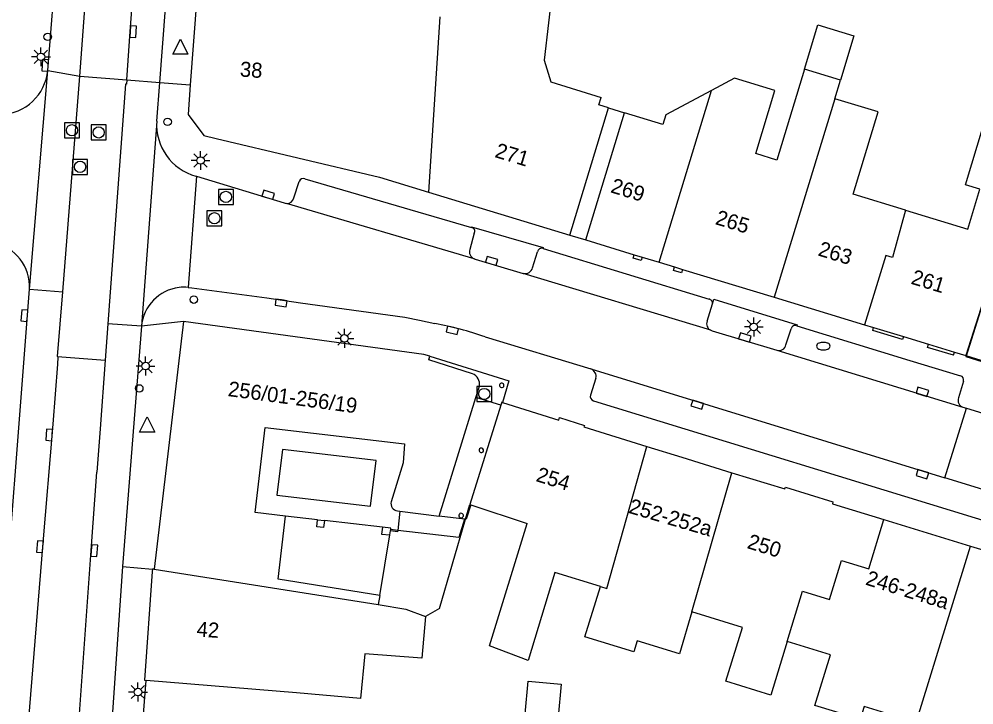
# Model space of a CAD drawing. Extents: x 132998 to 136004, y 396998 to 398512.
# Drawn here: x 133528.5 to 133591.9, y 397190.6 to 397236.1 of the extents above; entities that cross this region are included whole.
import ezdxf

# ---------------------------------------------------------------- set-up
doc = ezdxf.new("R2010")
doc.units = 0
for name, color, linetype in [('gg-afsc-erfafscheiding', 7, 'Continuous'), ('gg-afsc-hekwerk', 7, 'Continuous'), ('gg-afsc-muur', 7, 'Continuous'), ('gg-anno-huisnummerreeks BGT', 7, 'Continuous'), ('gg-bbg-gedigitaliseerde bebouwing', 7, 'Continuous'), ('gg-bbg-gedigitaliseerde bebouwing onder overbouw', 7, 'Continuous'), ('gg-bbg-gedigitaliseerde bijgebouw', 7, 'Continuous'), ('gg-bbg-gedigitaliseerde overbouw', 7, 'Continuous'), ('gg-bbg-hoofdgebouw', 7, 'Continuous'), ('gg-bbg-luifel en loopbrug', 7, 'Continuous'), ('gg-bbg-onder overbouw', 7, 'Continuous'), ('gg-bbg-pand overbouw', 7, 'Continuous'), ('gg-bbg-pilaar onder overbouw', 7, 'Continuous'), ('gg-bbg-pilaar pand', 7, 'Continuous'), ('gg-bbg-tussenscheiding', 7, 'Continuous'), ('gg-knt-verharding', 7, 'Continuous'), ('gg-knt-verharding nz', 7, 'Continuous'), ('gt-bbg-plantopografie pand', 7, 'Continuous'), ('gt-grn-vlakafsluiter', 7, 'Continuous'), ('gt-grn-weggrens', 7, 'Continuous'), ('gt-symb-brandkraan', 7, 'Continuous'), ('gt-symb-drukknoppaal', 7, 'Continuous'), ('gt-symb-kolk', 7, 'Continuous'), ('gt-symb-lichtmast', 7, 'Continuous'), ('gt-symb-rioolschacht', 7, 'Continuous'), ('gt-symb-verkeersregelinstallatiepaal', 7, 'Continuous'), ('gt-symb-waterafsluiter', 7, 'Continuous')]:
    doc.layers.add(name, color=color, linetype=linetype)

# ---------------------------------------------------------------- blocks, each defined once
blk = doc.blocks.new('gt0-KOLK')
at = {"layer": 'gt-symb-kolk'}
blk.add_lwpolyline([(0, 0), (0.375, 0), (0.375, 0.4), (-0.375, 0.4), (-0.375, 0), (0, 0)], dxfattribs=at)
blk = doc.blocks.new('gt0-LMAST')
at = {"layer": 'gt-symb-lichtmast'}
for p, q in [((-0.182, 0.173), (-0.447, 0.438)), ((-0.005, 0.246), (-0.005, 0.621)), ((0.172, 0.173), (0.437, 0.438)), ((-0.255, -0.004), (-0.63, -0.004)), ((-0.182, -0.181), (-0.447, -0.446)), ((-0.005, -0.254), (-0.005, -0.629)), ((0.437, -0.446), (0.172, -0.181)), ((0.245, -0.004), (0.62, -0.004))]:
    blk.add_line(p, q, dxfattribs=at)
blk.add_circle((-0.005, -0.004), 0.25, dxfattribs=at)
blk = doc.blocks.new('gt0-RS')
at = {"layer": 'gt-symb-rioolschacht'}
blk.add_lwpolyline([(-0.5, -0.5), (0.5, -0.5), (0.5, 0.5), (-0.5, 0.5)], close=True, dxfattribs=at)
blk.add_circle((0, 0), 0.375, dxfattribs=at)
blk = doc.blocks.new('gt0-VIPAAL')
at = {"layer": 'gt-symb-verkeersregelinstallatiepaal'}
blk.add_circle((0, 0), 0.25, dxfattribs=at)
blk = doc.blocks.new('gt0-WAFSL')
at = {"layer": 'gt-symb-waterafsluiter'}
for p, q in [((-0.5, -0.333), (0, 0.667)), ((0, 0.667), (0.5, -0.333)), ((0.5, -0.333), (-0.5, -0.333))]:
    blk.add_line(p, q, dxfattribs=at)
blk = doc.blocks.new('gt0-DPAAL')
at = {"layer": 'gt-symb-drukknoppaal'}
blk.add_circle((0, 0), 0.25, dxfattribs=at)
blk = doc.blocks.new('gt0-BR')
at = {"layer": 'gt-symb-brandkraan'}
for centre, radius, start, end in [((-0.244, 0), 0.206, 107.56694, 252.43307), ((0.599, -2.664), 3, 106.89205, 107.56694), ((0, -0.691), 0.938, 73.10799, 106.89205), ((-0.599, -2.664), 3, 72.43309, 73.10799), ((0.244, 0), 0.206, 287.56695, 72.43309), ((0.599, 2.664), 3, 252.43307, 253.10797), ((0, 0.691), 0.938, 253.10797, 286.89206), ((-0.599, 2.664), 3, 286.89206, 287.56695)]:
    blk.add_arc(centre, radius, start, end, dxfattribs=at)

msp = doc.modelspace()

# ---------------------------------------------------------------- linework, layer by layer
at = {"layer": 'gg-afsc-erfafscheiding'}
msp.add_line((133556.437, 397196.947), (133555.502, 397196.428), dxfattribs=at)
at = {"layer": 'gg-afsc-hekwerk'}
for p, q in [((133560.504, 397210.479), (133558.85, 397210.982)), ((133553.799, 397203.419), (133553.655, 397202.144))]:
    msp.add_line(p, q, dxfattribs=at)
msp.add_lwpolyline([(133553.655, 397202.144), (133553.645, 397202.056), (133553.174, 397202.109)], dxfattribs=at)
at = {"layer": 'gg-afsc-muur'}
for p, q in [((133558.162, 397202.894), (133558.447, 397203.875)), ((133556.437, 397196.947), (133558.162, 397202.894)), ((133536.272, 397183.854), (133536.96, 397192.18))]:
    msp.add_line(p, q, dxfattribs=at)
at = {"layer": 'gg-bbg-gedigitaliseerde bebouwing'}
for p, q in [((133582.664, 397230.831), (133583.04, 397232.065)), ((133571.259, 397229.127), (133568.71, 397229.903)), ((133595.894, 397228.058), (133591.38, 397213.76)), ((133558.505, 397203.854), (133562.244, 397202.604)), ((133555.502, 397196.428), (133555.249, 397193.663))]:
    msp.add_line(p, q, dxfattribs=at)
for points in [[(133564.232, 397240.868), (133563.372, 397233.389), (133563.82, 397231.955), (133567.168, 397230.92)], [(133580.652, 397232.792), (133578.814, 397226.758), (133577.423, 397227.182), (133578.701, 397231.379), (133576.02, 397232.196), (133574.493, 397231.382)], [(133574.493, 397231.382), (133571.452, 397229.76), (133571.259, 397229.127)], [(133567.658, 397230.223), (133567.015, 397230.419), (133567.168, 397230.92)], [(133587.371, 397223.431), (133583.887, 397224.492), (133585.55, 397229.952), (133582.664, 397230.831)], [(133587.371, 397223.431), (133591.498, 397222.174), (133592.306, 397224.827), (133591.343, 397225.12), (133592.547, 397229.077), (133595.894, 397228.058)], [(133567.107, 397198.426), (133564.095, 397199.349), (133562.304, 397193.512), (133559.751, 397194.48), (133562.244, 397202.604)], [(133573.172, 397196.73), (133572.368, 397193.947), (133569.561, 397194.809), (133569.336, 397194.076), (133566.077, 397195.078), (133567.107, 397198.426)], [(133579.512, 397194.767), (133578.42, 397191.209), (133575.441, 397192.123), (133576.538, 397195.697), (133573.172, 397196.73)], [(133588.081, 397189.385), (133584.617, 397190.448), (133584.355, 397189.595), (133581.344, 397190.52), (133582.378, 397193.887), (133579.512, 397194.767)], [(133555.249, 397193.663), (133551.46, 397193.955), (133551.186, 397190.969), (133546.94, 397191.358), (133536.96, 397192.18)]]:
    msp.add_lwpolyline(points, dxfattribs=at)
at = {"layer": 'gg-bbg-gedigitaliseerde bebouwing onder overbouw'}
for p, q in [((133565.084, 397221.769), (133567.658, 397230.223)), ((133566.136, 397221.449), (133568.71, 397229.903))]:
    msp.add_line(p, q, dxfattribs=at)
at = {"layer": 'gg-bbg-gedigitaliseerde bijgebouw'}
msp.add_lwpolyline([(133580.652, 397232.792), (133581.549, 397235.737), (133583.937, 397235.01), (133583.04, 397232.065)], dxfattribs=at)
at = {"layer": 'gg-bbg-gedigitaliseerde overbouw'}
msp.add_line((133567.658, 397230.223), (133568.71, 397229.903), dxfattribs=at)
at = {"layer": 'gg-bbg-hoofdgebouw'}
for p, q in [((133540.33, 397237.763), (133539.878, 397231.754)), ((133540.79, 397228.38), (133541.598, 397228.189)), ((133555.693, 397224.629), (133565.084, 397221.769)), ((133566.136, 397221.449), (133569.361, 397220.467)), ((133569.361, 397220.467), (133569.886, 397220.307)), ((133569.886, 397220.307), (133571.015, 397219.963)), ((133571.015, 397219.963), (133572.025, 397219.655)), ((133572.025, 397219.655), (133572.562, 397219.491)), ((133572.562, 397219.491), (133578.644, 397217.639)), ((133578.644, 397217.639), (133584.652, 397215.809)), ((133539.432, 397216.018), (133537.474, 397199.571)), ((133584.652, 397215.809), (133585.246, 397215.628)), ((133585.246, 397215.628), (133587.224, 397215.025)), ((133587.224, 397215.025), (133588.888, 397214.519)), ((133588.888, 397214.519), (133590.624, 397213.99)), ((133590.624, 397213.99), (133591.38, 397213.76)), ((133570.188, 397207.732), (133572.513, 397207.013)), ((133572.513, 397207.013), (133575.846, 397205.983)), ((133553.637, 397203.439), (133553.799, 397203.419)), ((133553.799, 397203.419), (133556.409, 397203.091)), ((133585.929, 397202.868), (133591.678, 397201.1)), ((133591.678, 397201.1), (133593.064, 397200.674)), ((133537.37, 397199.58), (133537.358, 397199.419)), ((133537.474, 397199.571), (133537.37, 397199.58)), ((133552.463, 397197.823), (133552.363, 397197.212)), ((133552.363, 397197.212), (133554.197, 397196.921)), ((133554.197, 397196.921), (133555.502, 397196.428))]:
    msp.add_line(p, q, dxfattribs=at)
for points in [[(133539.878, 397231.754), (133539.73, 397229.78), (133540.79, 397228.38)], [(133541.598, 397228.189), (133552.44, 397225.62), (133555.693, 397224.629)], [(133555.789, 397213.726), (133555.397, 397213.846), (133539.432, 397216.018)], [(133560.601, 397210.647), (133564.35, 397209.47), (133564.4, 397209.64), (133566.06, 397209.12), (133566.02, 397209.02), (133570.188, 397207.732)], [(133546.213, 397203.085), (133544.185, 397203.342), (133544.86, 397208.978), (133554.094, 397207.891), (133554.021, 397206.629), (133553.225, 397204.054)], [(133575.846, 397205.983), (133579.35, 397204.9), (133579.39, 397205.01), (133582.53, 397204.04), (133582.51, 397203.92), (133585.929, 397202.868)], [(133537.358, 397199.419), (133536.84, 397192.19), (133536.96, 397192.18)]]:
    msp.add_lwpolyline(points, dxfattribs=at)
msp.add_arc((133553.692, 397203.922), 0.486, 164.19218, 263.44556, dxfattribs=at)
at = {"layer": 'gg-bbg-luifel en loopbrug'}
for p, q in [((133548.327, 397202.848), (133548.786, 397202.796)), ((133553.655, 397202.144), (133553.189, 397202.199))]:
    msp.add_line(p, q, dxfattribs=at)
for points in [[(133551.851, 397203.76), (133552.216, 397206.802), (133545.998, 397207.532), (133545.636, 397204.485), (133551.851, 397203.76)], [(133558.078, 397202.904), (133557.71, 397201.669), (133553.655, 397202.144)], [(133553.189, 397202.199), (133553.206, 397202.302), (133552.647, 397202.363)], [(133562.12, 397189.967), (133562.318, 397192.13), (133564.496, 397191.93), (133564.298, 397189.767)]]:
    msp.add_lwpolyline(points, dxfattribs=at)
at = {"layer": 'gg-bbg-onder overbouw'}
for p, q in [((133558.85, 397210.982), (133559.084, 397211.739)), ((133556.409, 397203.091), (133558.85, 397210.982)), ((133560.504, 397210.479), (133558.447, 397203.875)), ((133558.447, 397203.875), (133558.505, 397203.854))]:
    msp.add_line(p, q, dxfattribs=at)
for points in [[(133558.621, 397212.559), (133555.711, 397213.473), (133555.789, 397213.726)], [(133560.601, 397210.647), (133560.56, 397210.66), (133560.504, 397210.479)], [(133552.463, 397197.823), (133545.719, 397198.913), (133546.213, 397203.085)]]:
    msp.add_lwpolyline(points, dxfattribs=at)
msp.add_arc((133558.311, 397211.843), 0.78, 352.33213, 66.56898, dxfattribs=at)
at = {"layer": 'gg-bbg-pand overbouw'}
for p, q in [((133565.084, 397221.769), (133566.136, 397221.449)), ((133548.327, 397202.848), (133546.213, 397203.085)), ((133558.078, 397202.904), (133556.409, 397203.091)), ((133558.162, 397202.894), (133558.078, 397202.904)), ((133552.647, 397202.363), (133548.786, 397202.796)), ((133552.463, 397197.823), (133553.13, 397201.848))]:
    msp.add_line(p, q, dxfattribs=at)
for points in [[(133555.789, 397213.726), (133561.041, 397212.075), (133560.601, 397210.647)], [(133558.505, 397203.854), (133558.207, 397202.889), (133558.162, 397202.894)]]:
    msp.add_lwpolyline(points, dxfattribs=at)
at = {"layer": 'gg-bbg-pilaar onder overbouw'}
for points in [[(133548.786, 397202.796), (133548.733, 397202.329), (133548.274, 397202.381), (133548.327, 397202.848)], [(133552.647, 397202.363), (133552.587, 397201.906), (133553.13, 397201.848)]]:
    msp.add_lwpolyline(points, dxfattribs=at)
for centre, start, end in [((133560.558, 397211.79), 127.5574, 307.0216), ((133560.557, 397211.789), 307.32508, 127.25392), ((133559.204, 397207.463), 167.82402, 347.5328), ((133559.204, 397207.464), 347.45126, 167.90556), ((133557.866, 397203.133), 166.51911, 346.51911), ((133557.866, 397203.133), 346.51911, 166.51911)]:
    msp.add_arc(centre, 0.15, start, end, dxfattribs=at)
at = {"layer": 'gg-bbg-pilaar pand'}
for p, q in [((133553.174, 397202.109), (133553.189, 397202.199)), ((133553.13, 397201.848), (133553.174, 397202.109))]:
    msp.add_line(p, q, dxfattribs=at)
at = {"layer": 'gg-bbg-tussenscheiding'}
for p, q in [((133556.445, 397236.266), (133555.693, 397224.629)), ((133583.04, 397232.065), (133580.652, 397232.792)), ((133571.015, 397219.963), (133574.493, 397231.382)), ((133582.664, 397230.831), (133578.644, 397217.639)), ((133573.172, 397196.73), (133575.846, 397205.983)), ((133588.081, 397189.385), (133591.678, 397201.1)), ((133537.474, 397199.571), (133552.363, 397197.212))]:
    msp.add_line(p, q, dxfattribs=at)
for points in [[(133587.371, 397223.431), (133586.497, 397220.288), (133586.057, 397220.422), (133584.652, 397215.809)], [(133567.107, 397198.426), (133567.546, 397198.291), (133570.188, 397207.732)], [(133579.512, 397194.767), (133580.536, 397198.103), (133582.323, 397197.555), (133583.119, 397200.15), (133584.926, 397199.596), (133585.929, 397202.868)]]:
    msp.add_lwpolyline(points, dxfattribs=at)
at = {"layer": 'gg-knt-verharding'}
for p, q in [((133537.655, 397229.348), (133537.851, 397231.909)), ((133540.251, 397225.688), (133540.292, 397225.676)), ((133540.292, 397225.676), (133546.122, 397223.916)), ((133546.757, 397224.243), (133547.115, 397225.333)), ((133547.49, 397225.513), (133558.548, 397222.273)), ((133558.728, 397221.89), (133558.444, 397220.819)), ((133562.607, 397219.597), (133562.935, 397220.66)), ((133563.301, 397220.887), (133574.321, 397217.517)), ((133558.785, 397220.18), (133561.991, 397219.225)), ((133527.177, 397191.997), (133529.201, 397218.166)), ((133574.2, 397216.04), (133574.542, 397217.193)), ((133536.64, 397215.715), (133535.388, 397199.748)), ((133579.429, 397214.474), (133579.772, 397215.55)), ((133559.452, 397215.003), (133566.475, 397212.88)), ((133574.54, 397215.416), (133578.82, 397214.113)), ((133591.38, 397213.76), (133597.194, 397211.944)), ((133530.775, 397209.197), (133531.092, 397213.201)), ((133566.817, 397212.253), (133566.442, 397211.138)), ((133591.222, 397212.054), (133590.885, 397210.955)), ((133566.653, 397210.762), (133598.228, 397201.063)), ((133589.987, 397205.63), (133591.418, 397210.261)), ((133591.171, 397210.332), (133591.418, 397210.261)), ((133591.418, 397210.261), (133595.591, 397208.969)), ((133594.17, 397204.352), (133589.987, 397205.63)), ((133535.388, 397199.748), (133534.578, 397187.982))]:
    msp.add_line(p, q, dxfattribs=at)
for points in [[(133532.558, 397232.32), (133532.862, 397236.522), (133533.753, 397247.986), (133534.86, 397262.429), (133535.57, 397271.878), (133536.358, 397283.352), (133537.375, 397297.775), (133538.184, 397309.639), (133539.189, 397324.122), (133539.96, 397335.612), (133540.386, 397341.823), (133540.777, 397348.022), (133541.159, 397355.302), (133541.471, 397362.544), (133541.757, 397371.03), (133541.926, 397377.322), (133542.057, 397390.929), (133541.991, 397396.162), (133541.942, 397403.319), (133541.794, 397410.38)], [(133535.669, 397232.076), (133535.887, 397235.302), (133536.848, 397247.758), (133537.975, 397262.195), (133538.686, 397271.671), (133539.467, 397283.124), (133540.551, 397298.559), (133541.346, 397310.035), (133542.058, 397320.053), (133542.3, 397323.714), (133543.81, 397347.624), (133544.249, 397354.893), (133544.423, 397358.901), (133544.579, 397362.155), (133544.968, 397375.889), (133545.069, 397384.663), (133545.096, 397390.884), (133545.077, 397397.135), (133545.029, 397405.239), (133544.901, 397410.469)], [(133530.416, 397232.708), (133531.613, 397247.799), (133533.277, 397269.733), (133535.403, 397300.693), (133537.167, 397326.041), (133538.451, 397345.627)], [(133537.851, 397231.909), (133540.168, 397262.14), (133541.257, 397277.132), (133542.78, 397299.081), (133544.266, 397320.041), (133545.931, 397344.963)], [(133558.548, 397222.273), (133558.561, 397222.319), (133563.319, 397220.949), (133563.301, 397220.887)], [(133569.886, 397220.307), (133569.819, 397220.087), (133569.292, 397220.241), (133569.361, 397220.467)], [(133572.562, 397219.491), (133572.495, 397219.271), (133571.955, 397219.425), (133572.025, 397219.655)], [(133539.734, 397218.298), (133539.742, 397218.297), (133539.979, 397218.264), (133544.974, 397217.596), (133547.196, 397217.275), (133554.13, 397216.321), (133555.108, 397216.126), (133556.121, 397215.894)], [(133574.542, 397217.193), (133574.636, 397217.502), (133580.174, 397215.809), (133580.155, 397215.748)], [(133580.155, 397215.748), (133587.662, 397213.436), (133591.014, 397212.427)], [(133587.224, 397215.025), (133587.163, 397214.827), (133585.188, 397215.438), (133585.246, 397215.628)], [(133590.562, 397213.788), (133588.821, 397214.298), (133588.888, 397214.519)], [(133531.092, 397213.201), (133531.112, 397213.662), (133531.072, 397213.696)], [(133528.804, 397185.042), (133529.164, 397189.601), (133530.096, 397201.049), (133530.775, 397209.197)], [(133532.385, 397188.21), (133532.477, 397189.347), (133533.308, 397200.814), (133533.678, 397206.022)]]:
    msp.add_lwpolyline(points, dxfattribs=at)
for centre, radius, start, end in [((133527.191, 397233.013), 3.239, 272.06739, 354.59446), ((133541.202, 397229.113), 3.555, 176.21326, 254.48211), ((133547.395, 397225.23), 0.299, 71.5082, 159.77381), ((133546.321, 397224.327), 0.457, 244.19907, 262.84717), ((133546.318, 397224.316), 0.446, 263.10227, 350.52588), ((133558.52, 397222.026), 0.249, 326.89264, 83.45196), ((133526.302, 397218.375), 2.906, 355.87903, 80.21606), ((133558.892, 397220.648), 0.479, 159.08559, 250.14886), ((133563.222, 397220.606), 0.292, 74.30244, 169.31347), ((133558.865, 397220.545), 0.374, 248.62206, 257.60436), ((133562.092, 397219.754), 0.539, 259.23954, 343.01569), ((133539.491, 397215.444), 2.864, 97.18674, 174.57816), ((133539.49, 397215.472), 2.837, 85.06182, 97.22589), ((133574.271, 397217.245), 0.276, 349.06981, 79.52589), ((133552.131, 397194.305), 21.955, 70.52077, 79.52863), ((133574.618, 397215.863), 0.454, 157.00302, 245.9643), ((133580.052, 397215.478), 0.289, 69.1638, 165.51153), ((133574.621, 397215.882), 0.473, 246.57694, 260.12285), ((133578.95, 397214.587), 0.492, 254.61648, 346.70033), ((133566.269, 397212.361), 0.558, 348.84986, 68.37106), ((133590.911, 397212.125), 0.319, 347.11603, 71.1756), ((133566.746, 397211.061), 0.313, 165.79659, 252.80309), ((133591.33, 397210.782), 0.477, 158.73968, 250.5771)]:
    msp.add_arc(centre, radius, start, end, dxfattribs=at)
at = {"layer": 'gg-knt-verharding nz'}
for p, q in [((133529.201, 397218.166), (133530.416, 397232.708)), ((133531.416, 397218.002), (133532.558, 397232.32)), ((133537.655, 397229.348), (133536.64, 397215.715)), ((133540.292, 397225.676), (133539.734, 397218.298)), ((133558.729, 397220.197), (133546.264, 397223.874)), ((133574.433, 397215.448), (133561.991, 397219.225)), ((133531.072, 397213.696), (133531.416, 397218.002)), ((133534.401, 397215.881), (133534.225, 397213.466)), ((133578.82, 397214.113), (133591.171, 397210.332)), ((133566.475, 397212.88), (133589.987, 397205.63)), ((133535.388, 397199.748), (133537.37, 397199.58))]:
    msp.add_line(p, q, dxfattribs=at)
for points in [[(133535.669, 397232.076), (133535.655, 397231.804), (133535.581, 397231.794), (133534.401, 397215.881)], [(133534.225, 397213.466), (133533.893, 397208.902), (133533.678, 397206.022)]]:
    msp.add_lwpolyline(points, dxfattribs=at)
at = {"layer": 'gt-bbg-plantopografie pand'}
msp.add_lwpolyline([(133591.394, 397213.689), (133594.561, 397223.766), (133600.094, 397222.026), (133596.927, 397211.95), (133591.394, 397213.689)], dxfattribs=at)
at = {"layer": 'gt-grn-vlakafsluiter'}
msp.add_line((133590.562, 397213.788), (133590.624, 397213.99), dxfattribs=at)
at = {"layer": 'gt-grn-weggrens'}
for p, q in [((133530.416, 397232.708), (133532.558, 397232.32)), ((133532.558, 397232.32), (133535.669, 397232.076)), ((133535.669, 397232.076), (133537.851, 397231.909)), ((133537.851, 397231.909), (133539.878, 397231.754)), ((133529.201, 397218.166), (133531.416, 397218.002)), ((133536.64, 397215.715), (133534.401, 397215.881)), ((133539.432, 397216.018), (133536.64, 397215.715)), ((133531.072, 397213.696), (133534.225, 397213.466))]:
    msp.add_line(p, q, dxfattribs=at)

# ---------------------------------------------------------------- block references
at = {"layer": 'gt-symb-brandkraan'}
msp.add_blockref('gt0-BR', (133581.912, 397214.39), dxfattribs=at)
at = {"layer": 'gt-symb-drukknoppaal'}
for p in [(133530.415, 397234.946), (133536.492, 397211.579)]:
    msp.add_blockref('gt0-DPAAL', p, dxfattribs=at)
at = {"layer": 'gt-symb-kolk'}
for p, rotation in [((133535.887, 397235.302), -93.86828999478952), ((133530.445, 397233.041), 86.9723673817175), ((133544.997, 397224.255), -16.798954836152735), ((133559.833, 397219.868), -16.579440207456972), ((133545.935, 397217.457), 172.07418625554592), ((133529.067, 397216.407), 85.5734436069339), ((133557.32, 397215.637), 166.22209954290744), ((133576.644, 397214.775), -16.934226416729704), ((133588.433, 397211.164), -16.89092765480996), ((133573.594, 397210.685), 162.86404680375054), ((133530.71, 397208.476), 85.27388668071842), ((133588.548, 397206.074), 162.85633573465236), ((133530.096, 397201.049), 85.27388668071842), ((133533.308, 397200.814), -94.72611331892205)]:
    msp.add_blockref('gt0-KOLK', p, dxfattribs=dict(at, rotation=rotation))
at = {"layer": 'gt-symb-lichtmast'}
for p in [(133529.97, 397233.618), (133540.57, 397226.732), (133577.296, 397215.669), (133550.122, 397214.912), (133536.916, 397213.073), (133536.41, 397191.412)]:
    msp.add_blockref('gt0-LMAST', p, dxfattribs=at)
at = {"layer": 'gt-symb-rioolschacht'}
for p in [(133532.028, 397228.733), (133533.799, 397228.592), (133532.562, 397226.304), (133542.244, 397224.304), (133541.485, 397222.886), (133559.4, 397211.212)]:
    msp.add_blockref('gt0-RS', p, dxfattribs=at)
at = {"layer": 'gt-symb-verkeersregelinstallatiepaal'}
for p in [(133538.374, 397229.295), (133540.119, 397217.483)]:
    msp.add_blockref('gt0-VIPAAL', p, dxfattribs=at)
at = {"layer": 'gt-symb-waterafsluiter'}
for p in [(133539.221, 397234.121), (133537.018, 397209.018)]:
    msp.add_blockref('gt0-WAFSL', p, dxfattribs=at)

# ---------------------------------------------------------------- texts
at = {"layer": 'gg-anno-huisnummerreeks BGT'}
for s, rotation, p in [('38', 355.7, (133543.152, 397232.311)), ('271', 343.1, (133560.046, 397226.962)), ('269', 343.1, (133567.728, 397224.623)), ('265', 343.1, (133574.679, 397222.506)), ('263', 343.1, (133581.498, 397220.428)), ('261', 343.1, (133587.672, 397218.548)), ('256/01-256/19', 352.3, (133542.343, 397211.078)), ('254', 342.6, (133562.773, 397205.435)), ('252-252a', 343.7, (133568.925, 397203.321)), ('250', 342.8, (133576.791, 397200.981)), ('246-248a', 342.9, (133584.659, 397198.551)), ('42', 355.9, (133540.28, 397195.105))]:
    msp.add_text(s, height=1, rotation=rotation, dxfattribs=at).set_placement(p)

doc.saveas('drawing.dxf')
